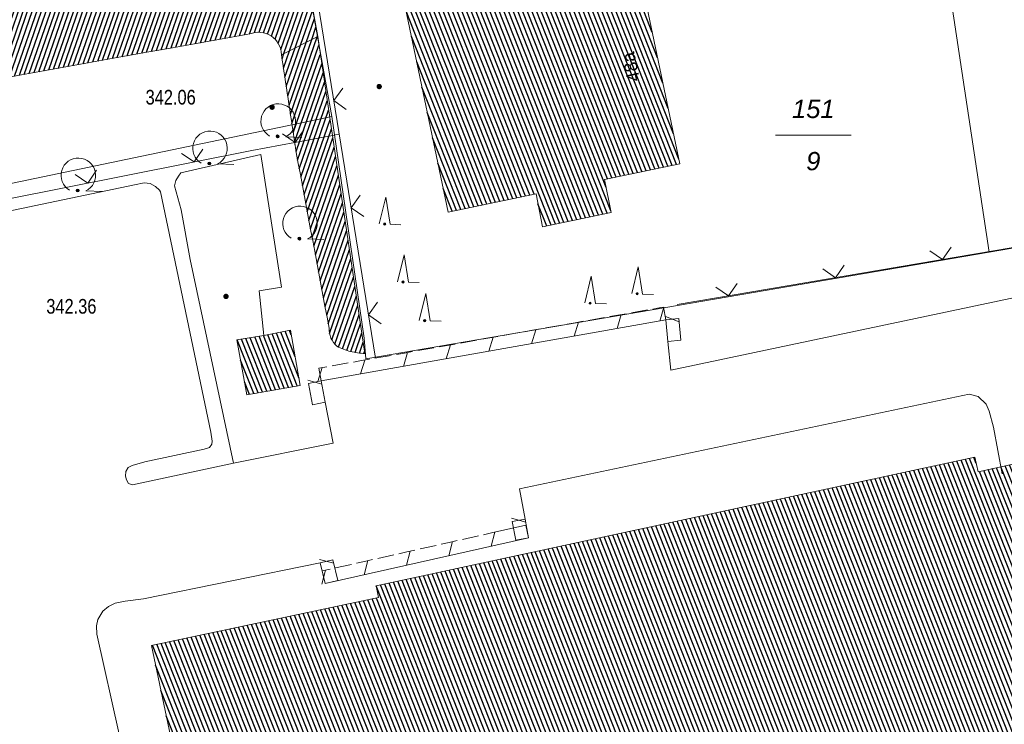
# Model space of a CAD drawing. Header units: metres. Extents: x 345144 to 348639, y 5629211 to 5635235.
# Tile 958 of 1056: x 347895 to 347941, y 5630851 to 5630883. Entities that reach past the tile are written whole.
import ezdxf
from ezdxf.enums import TextEntityAlignment as Align

# ---------------------------------------------------------------- set-up
doc = ezdxf.new("R2010")
doc.units = ezdxf.units.M
doc.header["$MEASUREMENT"] = 0
for name, color, linetype in [('028 Geländeform', 7, 'Continuous'), ('028 Geländeform Ausg.', 7, 'Continuous'), ('081-083 Topographie', 7, 'Continuous'), ('AX Flurstück', 7, 'Continuous'), ('AX Gebäude', 7, 'Continuous'), ('Definitionslinie', 7, 'Continuous'), ('Präsentationsobjekt -Text (punktförmig)', 7, 'Continuous')]:
    doc.layers.add(name, color=color, linetype=linetype)
doc.styles.add('ARIAL', font='arial.ttf', dxfattribs={"height": 1})
doc.styles.add('ARIALIT', font='ariali.ttf', dxfattribs={"height": 1})
pattern_1 = [(250.9552151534, (0, 0), (0.1890527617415, -0.065261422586), [])]
pattern_2 = [(111.5294117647, (0, 0), (-0.186045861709, -0.07339575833), [])]

# ---------------------------------------------------------------- blocks, each defined once
blk = doc.blocks.new('alk_043x_nrw')
h = blk.add_hatch(color=7)
edge = h.paths.add_edge_path(flags=0)
edge.add_arc((0, 0), 1, 180, 360, ccw=False)
edge.add_arc((0, 0), 1, 0, 180, ccw=False)
blk = doc.blocks.new('alk_7100_nrwx2')
at = {"true_color": 0x2e2e2e}
h = blk.add_hatch(color=250, dxfattribs=at)
edge = h.paths.add_edge_path(flags=0)
edge.add_arc((0.024073, -0.597267), 0.057254, 180, 360, ccw=False)
edge.add_arc((0.024073, -0.597267), 0.057255, 0, 180, ccw=False)
at = {"color": 250, "lineweight": 5, "true_color": 0x2e2e2e, "flags": 128}
blk.add_lwpolyline([(0.349382, -0.597267), (1, -0.597267)], dxfattribs=at)
at = {"color": 250, "lineweight": 5, "true_color": 0x2e2e2e}
for centre, radius, start, end in [((0.024073, 0.012362), 0.690995, -61.9148169, -118.0851831), ((0.024073, -0.597267), 0.057255, 0, 180), ((0.024073, -0.597267), 0.057254, 180, 0)]:
    blk.add_arc(centre, radius, start, end, dxfattribs=at)
blk = doc.blocks.new('alk_7200_nrwx2')
at = {"true_color": 0x2e2e2e}
h = blk.add_hatch(color=250, dxfattribs=at)
edge = h.paths.add_edge_path(flags=0)
edge.add_arc((-0.020544, -0.388118), 0.055525, 180, 360, ccw=False)
edge.add_arc((-0.020544, -0.388118), 0.055525, 0, 180, ccw=False)
at = {"color": 250, "lineweight": 5, "true_color": 0x2e2e2e, "flags": 128}
blk.add_lwpolyline([(-0.298168, -0.388118), (-0.020544, 1), (0.257079, -0.388118), (0.812326, -0.388118)], dxfattribs=at)
blk.add_lwpolyline([(-0.298168, -0.388118), (-0.020544, 1), (0.257079, -0.388118), (0.812326, -0.388118)], dxfattribs=at)
at = {"color": 250, "lineweight": 5, "true_color": 0x2e2e2e}
for start, end in [(0, 180), (180, 0)]:
    blk.add_arc((-0.020544, -0.388118), 0.055525, start, end, dxfattribs=at)

msp = doc.modelspace()

# ---------------------------------------------------------------- hatches: boundary and pattern name
at = {"layer": '028 Geländeform', "true_color": 0xb27500}
h = msp.add_hatch(dxfattribs=at)
h.set_pattern_fill('_USER', color=44, scale=0.2, angle=250.9552152, style=0, pattern_type=0)
h.set_pattern_definition(pattern_1)
edge = h.paths.add_edge_path(flags=0)
edge.add_line((347909.226, 5630882.414), (347907.557, 5630881.581))
edge.add_arc((347906.499, 5630881.557), 1.058272, 1.2994924, 112.2535766)
edge.add_line((347906.098, 5630882.537), (347904.9095, 5630882.3265))
edge.add_line((347904.9095, 5630882.3265), (347903.721219, 5630882.114922))
edge.add_line((347903.721219, 5630882.114922), (347902.532938, 5630881.903344))
edge.add_line((347902.532938, 5630881.903344), (347901.344875, 5630881.690688))
edge.add_line((347901.344875, 5630881.690688), (347900.156813, 5630881.478031))
edge.add_line((347900.156813, 5630881.478031), (347898.968969, 5630881.264297))
edge.add_line((347898.968969, 5630881.264297), (347897.781125, 5630881.050563))
edge.add_line((347897.781125, 5630881.050563), (347896.5935, 5630880.83575))
edge.add_line((347896.5935, 5630880.83575), (347895.405875, 5630880.620938))
edge.add_line((347895.405875, 5630880.620938), (347894.218469, 5630880.405047))
edge.add_line((347894.218469, 5630880.405047), (347893.031063, 5630880.189156))
edge.add_line((347893.031063, 5630880.189156), (347891.843875, 5630879.972188))
edge.add_line((347891.843875, 5630879.972188), (347890.656688, 5630879.755219))
edge.add_line((347890.656688, 5630879.755219), (347889.469719, 5630879.537172))
edge.add_line((347889.469719, 5630879.537172), (347888.28275, 5630879.319125))
edge.add_line((347888.28275, 5630879.319125), (347887.096, 5630879.1))
edge.add_line((347887.096, 5630879.1), (347887.096, 5630879.1))
edge.add_line((347887.096, 5630879.1), (347880.679, 5630878.001))
edge.add_line((347880.679, 5630878.001), (347880.679, 5630878.001))
edge.add_line((347880.679, 5630878.001), (347880.336, 5630880.771))
edge.add_line((347880.336, 5630880.771), (347880.336, 5630880.771))
edge.add_line((347880.336, 5630880.771), (347880.273, 5630881.39))
edge.add_line((347880.273, 5630881.39), (347880.273, 5630881.39))
edge.add_line((347880.273, 5630881.39), (347885.031, 5630882.19))
edge.add_line((347885.031, 5630882.19), (347885.031, 5630882.19))
edge.add_line((347885.031, 5630882.19), (347908.559, 5630886.123))
edge.add_line((347908.559, 5630886.123), (347908.559, 5630886.123))
edge.add_line((347908.559, 5630886.123), (347909.226, 5630882.414))
h = msp.add_hatch(dxfattribs=at)
h.set_pattern_fill('_USER', color=44, scale=0.2, angle=250.9552152, style=0, pattern_type=0)
h.set_pattern_definition(pattern_1)
edge = h.paths.add_edge_path(flags=0)
edge.add_line((347907.557, 5630881.581), (347909.226, 5630882.414))
edge.add_line((347909.226, 5630882.414), (347909.226, 5630882.414))
edge.add_line((347909.226, 5630882.414), (347909.906, 5630877.858))
edge.add_line((347909.906, 5630877.858), (347909.906, 5630877.858))
edge.add_line((347909.906, 5630877.858), (347911.405, 5630867.808))
edge.add_line((347911.405, 5630867.808), (347911.405, 5630867.808))
edge.add_line((347911.405, 5630867.808), (347911.319375, 5630867.809375))
edge.add_line((347911.319375, 5630867.809375), (347911.235, 5630867.815641))
edge.add_line((347911.235, 5630867.815641), (347911.150625, 5630867.821906))
edge.add_line((347911.150625, 5630867.821906), (347911.0675, 5630867.833063))
edge.add_line((347911.0675, 5630867.833063), (347910.984375, 5630867.844219))
edge.add_line((347910.984375, 5630867.844219), (347910.9025, 5630867.860266))
edge.add_line((347910.9025, 5630867.860266), (347910.820625, 5630867.876313))
edge.add_line((347910.820625, 5630867.876313), (347910.74, 5630867.89725))
edge.add_line((347910.74, 5630867.89725), (347910.659375, 5630867.918188))
edge.add_line((347910.659375, 5630867.918188), (347910.58, 5630867.944016))
edge.add_line((347910.58, 5630867.944016), (347910.500625, 5630867.969844))
edge.add_line((347910.500625, 5630867.969844), (347910.4225, 5630868.000563))
edge.add_line((347910.4225, 5630868.000563), (347910.344375, 5630868.031281))
edge.add_line((347910.344375, 5630868.031281), (347910.2675, 5630868.066891))
edge.add_line((347910.2675, 5630868.066891), (347910.190625, 5630868.1025))
edge.add_line((347910.190625, 5630868.1025), (347910.115, 5630868.143))
edge.add_arc((347910.778, 5630868.927), 1.026755, 177.2100153, 229.780026, ccw=False)
edge.add_line((347909.752, 5630868.977), (347909.657625, 5630869.4825))
edge.add_line((347909.657625, 5630869.4825), (347909.563172, 5630869.988))
edge.add_line((347909.563172, 5630869.988), (347909.468719, 5630870.4935))
edge.add_line((347909.468719, 5630870.4935), (347909.374188, 5630870.999))
edge.add_line((347909.374188, 5630870.999), (347909.279656, 5630871.5045))
edge.add_line((347909.279656, 5630871.5045), (347909.185047, 5630872.01))
edge.add_line((347909.185047, 5630872.01), (347909.090438, 5630872.5155))
edge.add_line((347909.090438, 5630872.5155), (347908.99575, 5630873.021))
edge.add_line((347908.99575, 5630873.021), (347908.901063, 5630873.5265))
edge.add_line((347908.901063, 5630873.5265), (347908.806297, 5630874.032))
edge.add_line((347908.806297, 5630874.032), (347908.711531, 5630874.5375))
edge.add_line((347908.711531, 5630874.5375), (347908.616688, 5630875.043))
edge.add_line((347908.616688, 5630875.043), (347908.521844, 5630875.5485))
edge.add_line((347908.521844, 5630875.5485), (347908.426922, 5630876.054))
edge.add_line((347908.426922, 5630876.054), (347908.332, 5630876.5595))
edge.add_line((347908.332, 5630876.5595), (347908.237, 5630877.065))
edge.add_line((347908.237, 5630877.065), (347908.237, 5630877.065))
edge.add_line((347908.237, 5630877.065), (347908.232625, 5630877.094375))
edge.add_line((347908.232625, 5630877.094375), (347908.22825, 5630877.12375))
edge.add_line((347908.22825, 5630877.12375), (347908.223875, 5630877.153125))
edge.add_line((347908.223875, 5630877.153125), (347908.2195, 5630877.1825))
edge.add_line((347908.2195, 5630877.1825), (347908.215125, 5630877.211875))
edge.add_line((347908.215125, 5630877.211875), (347908.21075, 5630877.24125))
edge.add_line((347908.21075, 5630877.24125), (347908.206375, 5630877.270625))
edge.add_line((347908.206375, 5630877.270625), (347908.202, 5630877.3))
edge.add_line((347908.202, 5630877.3), (347908.197625, 5630877.329375))
edge.add_line((347908.197625, 5630877.329375), (347908.19325, 5630877.35875))
edge.add_line((347908.19325, 5630877.35875), (347908.188875, 5630877.388125))
edge.add_line((347908.188875, 5630877.388125), (347908.1845, 5630877.4175))
edge.add_line((347908.1845, 5630877.4175), (347908.180125, 5630877.446875))
edge.add_line((347908.180125, 5630877.446875), (347908.17575, 5630877.47625))
edge.add_line((347908.17575, 5630877.47625), (347908.171375, 5630877.505625))
edge.add_line((347908.171375, 5630877.505625), (347908.167, 5630877.535))
edge.add_line((347908.167, 5630877.535), (347908.167, 5630877.535))
edge.add_line((347908.167, 5630877.535), (347908.129125, 5630877.787875))
edge.add_line((347908.129125, 5630877.787875), (347908.091188, 5630878.04075))
edge.add_line((347908.091188, 5630878.04075), (347908.05325, 5630878.293625))
edge.add_line((347908.05325, 5630878.293625), (347908.01525, 5630878.5465))
edge.add_line((347908.01525, 5630878.5465), (347907.97725, 5630878.799375))
edge.add_line((347907.97725, 5630878.799375), (347907.939188, 5630879.05225))
edge.add_line((347907.939188, 5630879.05225), (347907.901125, 5630879.305125))
edge.add_line((347907.901125, 5630879.305125), (347907.863, 5630879.558))
edge.add_line((347907.863, 5630879.558), (347907.824875, 5630879.810875))
edge.add_line((347907.824875, 5630879.810875), (347907.786688, 5630880.06375))
edge.add_line((347907.786688, 5630880.06375), (347907.7485, 5630880.316625))
edge.add_line((347907.7485, 5630880.316625), (347907.71025, 5630880.5695))
edge.add_line((347907.71025, 5630880.5695), (347907.672, 5630880.822375))
edge.add_line((347907.672, 5630880.822375), (347907.633688, 5630881.07525))
edge.add_line((347907.633688, 5630881.07525), (347907.595375, 5630881.328125))
edge.add_line((347907.595375, 5630881.328125), (347907.557, 5630881.581))
at = {"layer": 'AX Gebäude', "true_color": 0x4f4f4f}
h = msp.add_hatch(dxfattribs=at)
h.set_pattern_fill('_USER', color=251, scale=0.2, angle=111.5294118, style=0, pattern_type=0)
h.set_pattern_definition(pattern_2)
h.paths.add_polyline_path([(347913.257, 5630883.781), (347923.934, 5630886.009), (347925.922, 5630876.552), (347922.45, 5630875.832), (347922.749, 5630874.309), (347919.589, 5630873.637), (347919.291, 5630875.16), (347915.244, 5630874.324)], flags=0)
h = msp.add_hatch(dxfattribs=at)
h.set_pattern_fill('_USER', color=251, scale=0.2, angle=111.5294118, style=0, pattern_type=0)
h.set_pattern_definition(pattern_2)
h.paths.add_polyline_path([(347906.747, 5630868.633), (347907.968, 5630868.875), (347908.425, 5630866.335), (347905.956, 5630865.895), (347905.499, 5630868.435)], flags=0)
h = msp.add_hatch(dxfattribs=at)
h.set_pattern_fill('_USER', color=251, scale=0.2, angle=111.5294118, style=0, pattern_type=0)
h.set_pattern_definition(pattern_2)
h.paths.add_polyline_path([(347952.992, 5630850.055), (347951.439, 5630849.724), (347948.296, 5630849.053), (347953.947, 5630822.579), (347954.737, 5630822.747), (347959.559, 5630799.825), (347958.66, 5630799.635), (347964.274, 5630773.096), (347969.314, 5630774.162), (347972.406, 5630759.627), (347961.935, 5630757.358), (347962.057, 5630756.801), (347934.489, 5630750.961), (347934.407, 5630751.367), (347923.741, 5630749.195), (347920.862, 5630763.331), (347921.619, 5630763.481), (347931.929, 5630765.591), (347931.796, 5630766.199), (347949.349, 5630769.929), (347942.558, 5630802.046), (347940.073, 5630813.775), (347933.282, 5630845.893), (347915.678, 5630842.135), (347915.566, 5630842.678), (347905.294, 5630840.484), (347904.517, 5630840.316), (347901.564, 5630854.346), (347912.033, 5630856.549), (347911.917, 5630857.088), (347939.522, 5630863.019), (347939.666, 5630862.352), (347950.276, 5630864.675), (347953.307, 5630850.123)], flags=0)

# ---------------------------------------------------------------- linework, layer by layer
at = {"layer": '081-083 Topographie', "color": 7, "linetype": 'Continuous', "lineweight": 5, "flags": 128}
for points in [[(347908.845, 5630886.395), (347908.877, 5630886.196), (347908.877, 5630886.196), (347911.898, 5630867.593)], [(347887.314, 5630851.396), (347890.351, 5630851.966), (347890.351, 5630851.966), (347888.912, 5630859.276), (347888.912, 5630859.276), (347886.175, 5630873.18), (347886.175, 5630873.18), (347906.186, 5630877.167), (347906.186, 5630877.167), (347908.167, 5630877.535), (347908.167, 5630877.535), (347909.906, 5630877.858), (347909.906, 5630877.858), (347910.185, 5630877.91)], [(347905.339, 5630862.751), (347903.348, 5630872.141), (347903.348, 5630872.141), (347902.934, 5630874.434), (347902.934, 5630874.434), (347902.627, 5630875.529), (347902.627, 5630875.529), (347902.685, 5630875.784), (347902.685, 5630875.784), (347902.811, 5630875.979), (347902.811, 5630875.979), (347902.919, 5630876.138), (347902.919, 5630876.138), (347906.599, 5630876.978), (347906.599, 5630876.978), (347907.553, 5630870.856), (347907.553, 5630870.856), (347906.535, 5630870.699), (347906.535, 5630870.699), (347906.747, 5630868.633)], [(347925.803, 5630870.056), (347940.374, 5630872.536), (347940.374, 5630872.536), (347945.517, 5630873.419), (347945.517, 5630873.419), (347948.637, 5630873.943), (347948.637, 5630873.943), (347965.661, 5630876.849), (347965.661, 5630876.849), (347965.898, 5630876.897)], [(347925.371, 5630868.358), (347925.504, 5630867.041), (347925.504, 5630867.041), (347948.064, 5630871.806), (347948.064, 5630871.806), (347948.818, 5630871.753), (347948.818, 5630871.753), (347965.5, 5630875.247), (347965.5, 5630875.247), (347965.843, 5630875.461), (347965.843, 5630875.461), (347966.059, 5630875.702), (347966.059, 5630875.702), (347966.164, 5630875.982), (347966.164, 5630875.982), (347966.143, 5630876.26), (347966.143, 5630876.26), (347965.661, 5630876.849)], [(347887.702, 5630872.852), (347900.785, 5630875.583), (347900.785, 5630875.583), (347901.235, 5630875.667), (347901.235, 5630875.667), (347901.504, 5630875.635), (347901.504, 5630875.635), (347901.758, 5630875.505), (347901.758, 5630875.505), (347901.939, 5630875.34), (347901.939, 5630875.34), (347901.988, 5630875.264), (347901.988, 5630875.264), (347904.297, 5630864.178), (347904.297, 5630864.178), (347904.361, 5630863.769), (347904.361, 5630863.769), (347904.348, 5630863.619), (347904.348, 5630863.619), (347904.236, 5630863.467), (347904.236, 5630863.467), (347903.996, 5630863.398), (347903.996, 5630863.398), (347901.262, 5630862.813), (347901.262, 5630862.813), (347900.668, 5630862.645), (347900.668, 5630862.645), (347900.491, 5630862.548), (347900.491, 5630862.548), (347900.391, 5630862.368), (347900.391, 5630862.368), (347900.364, 5630862.146), (347900.364, 5630862.146), (347900.41, 5630861.983), (347900.41, 5630861.983), (347900.509, 5630861.812), (347900.509, 5630861.812), (347900.684, 5630861.753), (347900.684, 5630861.753), (347905.339, 5630862.751)], [(347909.576, 5630865.556), (347909.939, 5630863.665), (347909.939, 5630863.665), (347905.339, 5630862.751)], [(347918.785, 5630860.173), (347918.523, 5630861.564), (347918.523, 5630861.564), (347939.251, 5630865.93), (347939.251, 5630865.93), (347939.664, 5630865.818), (347939.664, 5630865.818), (347940.042, 5630865.472), (347940.042, 5630865.472), (347940.181, 5630865.138), (347940.181, 5630865.138), (347940.374, 5630864.407), (347940.374, 5630864.407), (347940.772, 5630862.257)], [(347900.081, 5630850.257), (347899.044, 5630854.863), (347899.044, 5630854.863), (347899.037, 5630855.241), (347899.037, 5630855.241), (347899.099, 5630855.544), (347899.099, 5630855.544), (347899.32, 5630855.928), (347899.32, 5630855.928), (347899.587, 5630856.134), (347899.587, 5630856.134), (347899.888, 5630856.291), (347899.888, 5630856.291), (347900.347, 5630856.39), (347900.347, 5630856.39), (347901.204, 5630856.499), (347901.204, 5630856.499), (347909.346, 5630858.153)]]:
    msp.add_lwpolyline(points, dxfattribs=at)
at = {"layer": 'AX Flurstück', "color": 8, "linetype": 'Continuous', "lineweight": 13, "true_color": 0x808080, "flags": 128}
for points in [[(347900.315, 5630939.103), (347904.402, 5630912.869), (347908.559, 5630886.123), (347909.88, 5630878.734), (347886.012, 5630873.75), (347868.188, 5630870.02), (347826.436, 5630861.279), (347784.845, 5630852.592), (347783.606, 5630854.623), (347782.276, 5630856.108), (347774.149, 5630865.174), (347766.433, 5630873.783), (347763.887, 5630876.628), (347791.515, 5630897.551), (347788.286, 5630915.594)], [(347940.699, 5630893.743), (347962.535, 5630898.93), (347966.003, 5630876.905), (347965.66, 5630876.849), (347957.528, 5630875.458), (347940.176, 5630872.48), (347938.23, 5630885.418), (347939.745, 5630885.767), (347938.935, 5630889.712), (347941.457, 5630890.23), (347940.699, 5630893.743)], [(347908.559, 5630886.123), (347940.699, 5630893.743), (347941.457, 5630890.23), (347938.935, 5630889.712), (347939.745, 5630885.767), (347938.23, 5630885.418), (347940.176, 5630872.48), (347911.447, 5630867.553), (347911.376, 5630868.517), (347909.88, 5630878.734), (347908.559, 5630886.123)], [(347899.684, 5630818.147), (347893.078, 5630848.415), (347891.093, 5630848.816), (347886.012, 5630873.75), (347909.88, 5630878.734), (347911.376, 5630868.517), (347911.447, 5630867.553)], [(347911.447, 5630867.553), (347940.176, 5630872.48), (347957.528, 5630875.458), (347973.981, 5630796.908), (347927.736, 5630786.968), (347926.474, 5630792.833), (347905.256, 5630782.137), (347900.561, 5630804.513), (347898.724, 5630813.243)]]:
    msp.add_lwpolyline(points, dxfattribs=at)
at = {"layer": 'AX Gebäude', "color": 7, "linetype": 'Continuous', "lineweight": 5, "flags": 128}
for points in [[(347913.257, 5630883.781), (347923.934, 5630886.009), (347925.922, 5630876.552), (347922.45, 5630875.832), (347922.749, 5630874.309), (347919.589, 5630873.637), (347919.291, 5630875.16), (347915.244, 5630874.324), (347913.257, 5630883.781)], [(347906.747, 5630868.633), (347907.968, 5630868.875), (347908.425, 5630866.335), (347905.956, 5630865.895), (347905.499, 5630868.435), (347906.747, 5630868.633)], [(347904.517, 5630840.316), (347901.564, 5630854.346), (347912.033, 5630856.549), (347911.917, 5630857.088), (347939.522, 5630863.019), (347939.666, 5630862.352), (347950.276, 5630864.675), (347953.307, 5630850.123)]]:
    msp.add_lwpolyline(points, dxfattribs=at)
at = {"layer": 'Definitionslinie', "color": 44, "linetype": 'Continuous', "lineweight": 5, "true_color": 0xb27500, "flags": 128}
for points in [[(347908.559, 5630886.123), (347909.226, 5630882.414)], [(347887.096, 5630879.1), (347888.28275, 5630879.319125), (347889.469719, 5630879.537172), (347890.656688, 5630879.755219), (347891.843875, 5630879.972188), (347893.031063, 5630880.189156), (347894.218469, 5630880.405047), (347895.405875, 5630880.620938), (347896.5935, 5630880.83575), (347897.781125, 5630881.050563), (347898.968969, 5630881.264297), (347900.156813, 5630881.478031), (347901.344875, 5630881.690688), (347902.532938, 5630881.903344), (347903.721219, 5630882.114922), (347904.9095, 5630882.3265), (347906.098, 5630882.537)], [(347907.557, 5630881.581), (347909.226, 5630882.414)], [(347907.557, 5630881.581), (347909.226, 5630882.414)], [(347909.226, 5630882.414), (347909.906, 5630877.858), (347909.906, 5630877.858), (347911.405, 5630867.808)], [(347907.557, 5630881.581), (347907.595375, 5630881.328125), (347907.633688, 5630881.07525), (347907.672, 5630880.822375), (347907.71025, 5630880.5695), (347907.7485, 5630880.316625), (347907.786688, 5630880.06375), (347907.824875, 5630879.810875), (347907.863, 5630879.558), (347907.901125, 5630879.305125), (347907.939188, 5630879.05225), (347907.97725, 5630878.799375), (347908.01525, 5630878.5465), (347908.05325, 5630878.293625), (347908.091188, 5630878.04075), (347908.129125, 5630877.787875), (347908.167, 5630877.535), (347908.167, 5630877.535), (347908.171375, 5630877.505625), (347908.17575, 5630877.47625), (347908.180125, 5630877.446875), (347908.1845, 5630877.4175), (347908.188875, 5630877.388125), (347908.19325, 5630877.35875), (347908.197625, 5630877.329375), (347908.202, 5630877.3), (347908.206375, 5630877.270625), (347908.21075, 5630877.24125), (347908.215125, 5630877.211875), (347908.2195, 5630877.1825), (347908.223875, 5630877.153125), (347908.22825, 5630877.12375), (347908.232625, 5630877.094375), (347908.237, 5630877.065)], [(347908.237, 5630877.065), (347908.332, 5630876.5595), (347908.426922, 5630876.054), (347908.521844, 5630875.5485), (347908.616688, 5630875.043), (347908.711531, 5630874.5375), (347908.806297, 5630874.032), (347908.901063, 5630873.5265), (347908.99575, 5630873.021), (347909.090438, 5630872.5155), (347909.185047, 5630872.01), (347909.279656, 5630871.5045), (347909.374188, 5630870.999), (347909.468719, 5630870.4935), (347909.563172, 5630869.988), (347909.657625, 5630869.4825), (347909.752, 5630868.977)], [(347923.068, 5630869.571), (347923.438, 5630869.637)], [(347923.068, 5630869.571), (347923.438, 5630869.637)], [(347923.684, 5630869.68), (347924.422, 5630869.811)], [(347923.684, 5630869.68), (347924.422, 5630869.811)], [(347924.668, 5630869.855), (347925.038, 5630869.92)], [(347924.668, 5630869.855), (347925.038, 5630869.92)], [(347924.992, 5630869.302), (347925.188, 5630869.946)], [(347924.992, 5630869.302), (347925.188, 5630869.946)], [(347925.038, 5630869.92), (347925.166, 5630869.943)], [(347925.038, 5630869.92), (347925.166, 5630869.943)], [(347925.166, 5630869.943), (347925.271, 5630869.352)], [(347925.166, 5630869.943), (347925.271, 5630869.352)], [(347909.388, 5630866.538), (347925.271, 5630869.352)], [(347920.73, 5630869.157), (347921.099, 5630869.222)], [(347920.73, 5630869.157), (347921.099, 5630869.222)], [(347921.054, 5630868.604), (347921.25, 5630869.248)], [(347921.054, 5630868.604), (347921.25, 5630869.248)], [(347921.099, 5630869.222), (347921.468, 5630869.288)], [(347921.099, 5630869.222), (347921.468, 5630869.288)], [(347921.714, 5630869.331), (347922.453, 5630869.462)], [(347921.714, 5630869.331), (347922.453, 5630869.462)], [(347922.699, 5630869.506), (347923.068, 5630869.571)], [(347922.699, 5630869.506), (347923.068, 5630869.571)], [(347923.023, 5630868.953), (347923.219, 5630869.597)], [(347923.023, 5630868.953), (347923.219, 5630869.597)], [(347925.255, 5630869.504), (347925.883, 5630869.26)], [(347925.255, 5630869.504), (347925.883, 5630869.26)], [(347925.868, 5630869.412), (347925.271, 5630869.352)], [(347925.868, 5630869.412), (347925.271, 5630869.352)], [(347925.271, 5630869.352), (347925.371, 5630868.358)], [(347925.868, 5630869.412), (347925.968, 5630868.418)], [(347925.868, 5630869.412), (347925.968, 5630868.418)], [(347917.776, 5630868.634), (347918.514, 5630868.765)], [(347917.776, 5630868.634), (347918.514, 5630868.765)], [(347918.76, 5630868.808), (347919.13, 5630868.874)], [(347918.76, 5630868.808), (347919.13, 5630868.874)], [(347919.085, 5630868.256), (347919.281, 5630868.9)], [(347919.085, 5630868.256), (347919.281, 5630868.9)], [(347919.13, 5630868.874), (347919.499, 5630868.939)], [(347919.13, 5630868.874), (347919.499, 5630868.939)], [(347919.745, 5630868.983), (347920.484, 5630869.113)], [(347919.745, 5630868.983), (347920.484, 5630869.113)], [(347915.806, 5630868.285), (347916.545, 5630868.416)], [(347915.806, 5630868.285), (347916.545, 5630868.416)], [(347916.791, 5630868.459), (347917.16, 5630868.525)], [(347916.791, 5630868.459), (347917.16, 5630868.525)], [(347917.115, 5630867.907), (347917.311, 5630868.551)], [(347917.115, 5630867.907), (347917.311, 5630868.551)], [(347917.16, 5630868.525), (347917.53, 5630868.59)], [(347917.16, 5630868.525), (347917.53, 5630868.59)], [(347925.968, 5630868.418), (347925.371, 5630868.358)], [(347925.968, 5630868.418), (347925.371, 5630868.358)], [(347910.115, 5630868.143), (347910.190625, 5630868.1025), (347910.2675, 5630868.066891), (347910.344375, 5630868.031281), (347910.4225, 5630868.000563), (347910.500625, 5630867.969844), (347910.58, 5630867.944016), (347910.659375, 5630867.918188), (347910.74, 5630867.89725), (347910.820625, 5630867.876313), (347910.9025, 5630867.860266), (347910.984375, 5630867.844219), (347911.0675, 5630867.833063), (347911.150625, 5630867.821906), (347911.235, 5630867.815641), (347911.319375, 5630867.809375), (347911.405, 5630867.808)], [(347912.852, 5630867.761), (347913.222, 5630867.827)], [(347912.852, 5630867.761), (347913.222, 5630867.827)], [(347913.177, 5630867.209), (347913.373, 5630867.853)], [(347913.177, 5630867.209), (347913.373, 5630867.853)], [(347913.222, 5630867.827), (347913.591, 5630867.892)], [(347913.222, 5630867.827), (347913.591, 5630867.892)], [(347913.837, 5630867.936), (347914.576, 5630868.067)], [(347913.837, 5630867.936), (347914.576, 5630868.067)], [(347914.822, 5630868.11), (347915.191, 5630868.176)], [(347914.822, 5630868.11), (347915.191, 5630868.176)], [(347915.146, 5630867.558), (347915.342, 5630868.202)], [(347915.146, 5630867.558), (347915.342, 5630868.202)], [(347915.191, 5630868.176), (347915.56, 5630868.241)], [(347915.191, 5630868.176), (347915.56, 5630868.241)], [(347909.898, 5630867.238), (347910.637, 5630867.369)], [(347909.898, 5630867.238), (347910.637, 5630867.369)], [(347910.883, 5630867.412), (347911.252, 5630867.478)], [(347910.883, 5630867.412), (347911.252, 5630867.478)], [(347911.207, 5630866.86), (347911.403, 5630867.504)], [(347911.207, 5630866.86), (347911.403, 5630867.504)], [(347911.252, 5630867.478), (347911.622, 5630867.543)], [(347911.252, 5630867.478), (347911.622, 5630867.543)], [(347911.868, 5630867.587), (347912.606, 5630867.718)], [(347911.868, 5630867.587), (347912.606, 5630867.718)], [(347909.238, 5630866.511), (347909.434, 5630867.155)], [(347909.238, 5630866.511), (347909.434, 5630867.155)], [(347909.283, 5630867.129), (347909.652, 5630867.194)], [(347909.283, 5630867.129), (347909.652, 5630867.194)], [(347909.283, 5630867.129), (347909.388, 5630866.538)], [(347909.283, 5630867.129), (347909.388, 5630866.538)], [(347908.77, 5630866.576), (347909.416, 5630866.388)], [(347908.77, 5630866.576), (347909.416, 5630866.388)], [(347908.799, 5630866.425), (347909.388, 5630866.538)], [(347908.799, 5630866.425), (347909.388, 5630866.538)], [(347909.388, 5630866.538), (347909.576, 5630865.556)], [(347908.799, 5630866.425), (347908.987, 5630865.443)], [(347908.799, 5630866.425), (347908.987, 5630865.443)], [(347908.987, 5630865.443), (347909.576, 5630865.556)], [(347908.987, 5630865.443), (347909.576, 5630865.556)], [(347918.167, 5630860.212), (347918.813, 5630860.022)], [(347918.167, 5630860.212), (347918.813, 5630860.022)], [(347918.195, 5630860.062), (347918.785, 5630860.173)], [(347918.195, 5630860.062), (347918.785, 5630860.173)], [(347918.785, 5630860.173), (347918.949, 5630859.302)], [(347917.242, 5630859.533), (347918.818, 5630859.887)], [(347917.242, 5630859.533), (347918.818, 5630859.887)], [(347918.195, 5630860.062), (347918.359, 5630859.191)], [(347918.195, 5630860.062), (347918.359, 5630859.191)], [(347918.818, 5630859.887), (347918.949, 5630859.302)], [(347918.818, 5630859.887), (347918.949, 5630859.302)], [(347909.567, 5630857.196), (347918.949, 5630859.302)], [(347915.9, 5630859.232), (347916.632, 5630859.396)], [(347915.9, 5630859.232), (347916.632, 5630859.396)], [(347916.876, 5630859.451), (347917.242, 5630859.533)], [(347916.876, 5630859.451), (347917.242, 5630859.533)], [(347917.223, 5630858.915), (347917.391, 5630859.567)], [(347917.223, 5630858.915), (347917.391, 5630859.567)], [(347918.359, 5630859.191), (347918.949, 5630859.302)], [(347918.359, 5630859.191), (347918.949, 5630859.302)], [(347913.339, 5630858.657), (347913.705, 5630858.739)], [(347913.339, 5630858.657), (347913.705, 5630858.739)], [(347913.949, 5630858.794), (347914.68, 5630858.958)], [(347913.949, 5630858.794), (347914.68, 5630858.958)], [(347914.924, 5630859.013), (347915.29, 5630859.095)], [(347914.924, 5630859.013), (347915.29, 5630859.095)], [(347915.271, 5630858.477), (347915.439, 5630859.129)], [(347915.271, 5630858.477), (347915.439, 5630859.129)], [(347915.29, 5630859.095), (347915.656, 5630859.177)], [(347915.29, 5630859.095), (347915.656, 5630859.177)], [(347909.311, 5630858.303), (347909.965, 5630858.139)], [(347909.311, 5630858.303), (347909.965, 5630858.139)], [(347909.931, 5630858.288), (347909.346, 5630858.153)], [(347909.931, 5630858.288), (347909.346, 5630858.153)], [(347909.931, 5630858.288), (347910.152, 5630857.331)], [(347909.931, 5630858.288), (347910.152, 5630857.331)], [(347911.387, 5630858.219), (347911.753, 5630858.301)], [(347911.387, 5630858.219), (347911.753, 5630858.301)], [(347911.997, 5630858.356), (347912.729, 5630858.52)], [(347911.997, 5630858.356), (347912.729, 5630858.52)], [(347912.973, 5630858.575), (347913.339, 5630858.657)], [(347912.973, 5630858.575), (347913.339, 5630858.657)], [(347913.32, 5630858.039), (347913.488, 5630858.691)], [(347913.32, 5630858.039), (347913.488, 5630858.691)], [(347909.346, 5630858.153), (347909.567, 5630857.196)], [(347909.436, 5630857.781), (347909.802, 5630857.863)], [(347909.436, 5630857.781), (347909.802, 5630857.863)], [(347910.046, 5630857.918), (347910.778, 5630858.082)], [(347910.046, 5630857.918), (347910.778, 5630858.082)], [(347911.022, 5630858.137), (347911.387, 5630858.219)], [(347911.022, 5630858.137), (347911.387, 5630858.219)], [(347911.368, 5630857.601), (347911.536, 5630858.253)], [(347911.368, 5630857.601), (347911.536, 5630858.253)], [(347909.417, 5630857.163), (347909.585, 5630857.815)], [(347909.417, 5630857.163), (347909.585, 5630857.815)], [(347909.436, 5630857.781), (347909.567, 5630857.196)], [(347909.436, 5630857.781), (347909.567, 5630857.196)], [(347910.152, 5630857.331), (347909.567, 5630857.196)], [(347910.152, 5630857.331), (347909.567, 5630857.196)]]:
    msp.add_lwpolyline(points, dxfattribs=at)
at = {"layer": 'Definitionslinie', "color": 7, "linetype": 'Continuous', "lineweight": 5, "flags": 128}
for points in [[(347908.845, 5630886.395), (347908.877, 5630886.196), (347908.877, 5630886.196), (347911.898, 5630867.593)], [(347910.384, 5630880.035), (347909.971, 5630879.462), (347910.544, 5630879.048)], [(347910.384, 5630880.035), (347909.971, 5630879.462), (347910.544, 5630879.048)], [(347906.186, 5630877.167), (347908.167, 5630877.535), (347908.167, 5630877.535), (347909.906, 5630877.858), (347909.906, 5630877.858), (347910.185, 5630877.91)], [(347907.603, 5630877.939), (347908.186, 5630877.538), (347908.586, 5630878.121)], [(347907.603, 5630877.939), (347908.186, 5630877.538), (347908.586, 5630878.121)], [(347886.175, 5630873.18), (347906.186, 5630877.167)], [(347902.919, 5630876.138), (347906.599, 5630876.978)], [(347902.948, 5630877.032), (347903.536, 5630876.639), (347903.929, 5630877.227)], [(347902.948, 5630877.032), (347903.536, 5630876.639), (347903.929, 5630877.227)], [(347906.599, 5630876.978), (347907.553, 5630870.856)], [(347898.044, 5630876.055), (347898.632, 5630875.662), (347899.025, 5630876.25)], [(347898.044, 5630876.055), (347898.632, 5630875.662), (347899.025, 5630876.25)], [(347902.811, 5630875.979), (347902.919, 5630876.138)], [(347887.702, 5630872.852), (347900.785, 5630875.583)], [(347900.785, 5630875.583), (347901.235, 5630875.667)], [(347901.235, 5630875.667), (347901.504, 5630875.635)], [(347901.504, 5630875.635), (347901.758, 5630875.505)], [(347902.627, 5630875.529), (347902.685, 5630875.784)], [(347902.627, 5630875.529), (347902.934, 5630874.434)], [(347902.685, 5630875.784), (347902.811, 5630875.979)], [(347901.758, 5630875.505), (347901.939, 5630875.34)], [(347901.939, 5630875.34), (347901.988, 5630875.264)], [(347901.988, 5630875.264), (347904.297, 5630864.178)], [(347911.185, 5630875.1), (347910.772, 5630874.526), (347911.346, 5630874.113)], [(347911.185, 5630875.1), (347910.772, 5630874.526), (347911.346, 5630874.113)], [(347902.934, 5630874.434), (347903.348, 5630872.141)], [(347940.374, 5630872.536), (347945.517, 5630873.419)], [(347925.803, 5630870.056), (347940.374, 5630872.536)], [(347937.441, 5630872.544), (347938.018, 5630872.135), (347938.427, 5630872.712)], [(347937.441, 5630872.544), (347938.018, 5630872.135), (347938.427, 5630872.712)], [(347903.348, 5630872.141), (347905.339, 5630862.751)], [(347925.504, 5630867.041), (347948.064, 5630871.806)], [(347932.512, 5630871.705), (347933.089, 5630871.296), (347933.498, 5630871.873)], [(347932.512, 5630871.705), (347933.089, 5630871.296), (347933.498, 5630871.873)], [(347927.583, 5630870.866), (347928.159, 5630870.457), (347928.568, 5630871.034)], [(347927.583, 5630870.866), (347928.159, 5630870.457), (347928.568, 5630871.034)], [(347906.535, 5630870.699), (347907.553, 5630870.856)], [(347906.535, 5630870.699), (347906.747, 5630868.633)], [(347911.987, 5630870.165), (347911.574, 5630869.591), (347912.147, 5630869.178)], [(347911.987, 5630870.165), (347911.574, 5630869.591), (347912.147, 5630869.178)], [(347925.371, 5630868.358), (347925.504, 5630867.041)], [(347909.576, 5630865.556), (347909.939, 5630863.665)], [(347918.523, 5630861.564), (347939.251, 5630865.93)], [(347939.251, 5630865.93), (347939.664, 5630865.818)], [(347939.664, 5630865.818), (347940.042, 5630865.472)], [(347940.042, 5630865.472), (347940.181, 5630865.138)], [(347940.181, 5630865.138), (347940.374, 5630864.407)], [(347940.374, 5630864.407), (347940.772, 5630862.257)], [(347904.297, 5630864.178), (347904.361, 5630863.769)], [(347904.348, 5630863.619), (347904.361, 5630863.769)], [(347901.262, 5630862.813), (347903.996, 5630863.398)], [(347903.996, 5630863.398), (347904.236, 5630863.467)], [(347904.236, 5630863.467), (347904.348, 5630863.619)], [(347905.339, 5630862.751), (347909.939, 5630863.665)], [(347900.364, 5630862.146), (347900.391, 5630862.368)], [(347900.391, 5630862.368), (347900.491, 5630862.548)], [(347900.491, 5630862.548), (347900.668, 5630862.645)], [(347900.668, 5630862.645), (347901.262, 5630862.813)], [(347900.684, 5630861.753), (347905.339, 5630862.751)], [(347900.364, 5630862.146), (347900.41, 5630861.983)], [(347900.41, 5630861.983), (347900.509, 5630861.812)], [(347900.509, 5630861.812), (347900.684, 5630861.753)], [(347918.523, 5630861.564), (347918.785, 5630860.173)], [(347901.204, 5630856.499), (347909.346, 5630858.153)], [(347900.347, 5630856.39), (347901.204, 5630856.499)], [(347899.32, 5630855.928), (347899.587, 5630856.134)], [(347899.587, 5630856.134), (347899.888, 5630856.291)], [(347899.888, 5630856.291), (347900.347, 5630856.39)], [(347899.099, 5630855.544), (347899.32, 5630855.928)], [(347899.037, 5630855.241), (347899.099, 5630855.544)], [(347899.037, 5630855.241), (347899.044, 5630854.863)], [(347899.044, 5630854.863), (347900.081, 5630850.257)]]:
    msp.add_lwpolyline(points, dxfattribs=at)
at = {"layer": 'Definitionslinie', "color": 44, "linetype": 'Continuous', "lineweight": 5, "true_color": 0xb27500}
for centre, radius, start, end in [((347906.499, 5630881.557), 1.058868, 1.2994924, 112.2535766), ((347910.778, 5630868.927), 1.027218, 177.2100153, -130.219974)]:
    msp.add_arc(centre, radius, start, end, dxfattribs=at)
at = {"layer": 'Präsentationsobjekt -Text (punktförmig)', "color": 251, "linetype": 'Continuous', "lineweight": 13, "true_color": 0x5e5e5e, "flags": 128}
msp.add_lwpolyline([(347930.3294, 5630877.87652), (347933.8106, 5630877.87652)], dxfattribs=at)

# ---------------------------------------------------------------- block references
at = {"layer": '028 Geländeform', "xscale": 0.125, "yscale": 0.125}
for p, rotation in [((347912.062, 5630880.113), -2.326036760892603), ((347907.126, 5630879.159), -2.326036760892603), ((347905, 5630870.435), -2.325463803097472)]:
    msp.add_blockref('alk_043x_nrw', p, dxfattribs=dict(at, rotation=rotation))
at = {"layer": '081-083 Topographie'}
for name, p, xscale, yscale, rotation in [('alk_7100_nrwx2', (347907.379, 5630878.505), 1.15275, 1.15275, -2.325463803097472), ('alk_7100_nrwx2', (347904.235, 5630877.253), 1.15275, 1.15275, -2.326036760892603), ('alk_7100_nrwx2', (347898.164, 5630876.007), 1.15275, 1.15275, -2.325463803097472), ('alk_7100_nrwx2', (347908.385, 5630873.789), 1.15275, 1.15275, -2.326036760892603), ('alk_7200_nrwx2', (347912.348, 5630874.118), 0.9005, 0.9005, -2.326094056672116), ('alk_7200_nrwx2', (347913.194, 5630871.45), 0.9005, 0.9005, -2.325521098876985), ('alk_7200_nrwx2', (347923.986, 5630870.902), 0.9005, 0.9005, -2.326094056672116), ('alk_7200_nrwx2', (347921.816, 5630870.473), 0.9005, 0.9005, -2.326036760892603), ('alk_7200_nrwx2', (347914.194, 5630869.666), 0.9005, 0.9005, -2.326094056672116)]:
    msp.add_blockref(name, p, dxfattribs=dict(at, xscale=xscale, yscale=yscale, rotation=rotation))

# ---------------------------------------------------------------- texts
at = {"layer": '028 Geländeform Ausg.', "color": 44, "true_color": 0xb27500, "style": 'ARIAL', "width": 0.8}
for s, p in [('342.06', (347901.295, 5630879.283)), ('342.36', (347896.718, 5630869.642))]:
    msp.add_text(s, height=0.6761367, dxfattribs=at).set_placement(p)
at = {"layer": 'Präsentationsobjekt -Text (punktförmig)', "color": 7, "style": 'ARIAL'}
msp.add_text('48a', height=0.58947, rotation=101.8715608, dxfattribs=at).set_placement((347923.949, 5630881.075), align=Align.CENTER)
at = {"layer": 'Präsentationsobjekt -Text (punktförmig)', "color": 8, "true_color": 0x808080, "style": 'ARIALIT'}
for s, p in [('151', (347932.07, 5630879.07988)), ('9', (347932.07, 5630876.67316))]:
    msp.add_text(s, height=0.8421, dxfattribs=at).set_placement(p, align=Align.MIDDLE_CENTER)

doc.saveas('drawing.dxf')
